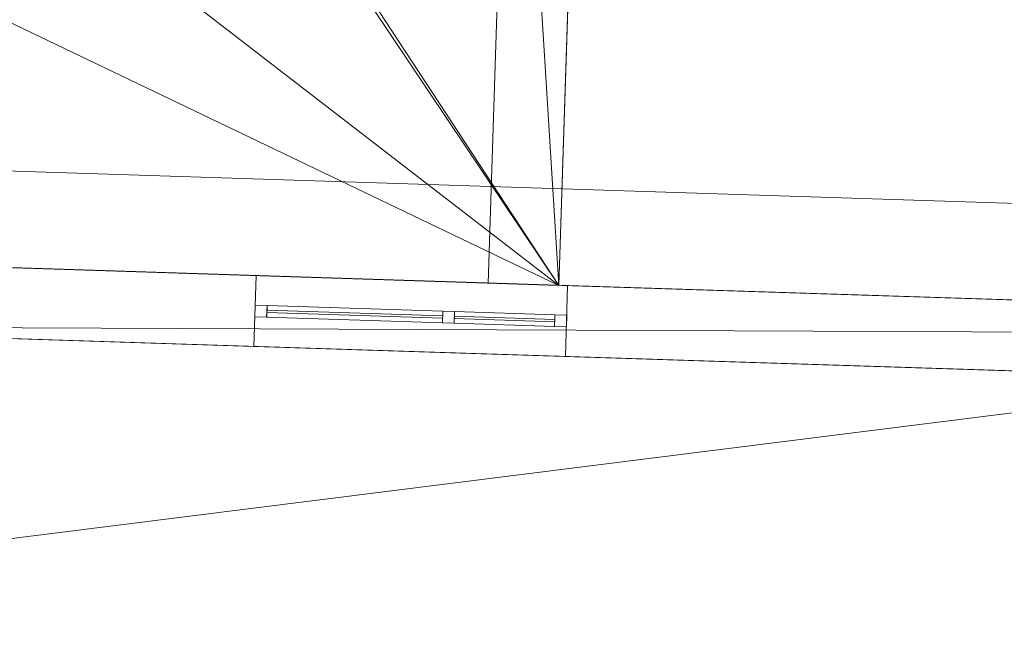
# Model space of a CAD drawing. Header units: millimetres. Extents: x -430348 to -225823, y -86243 to 5084.
# Tile 542 of 656: x -363130 to -358959, y -57642 to -54977. Entities that reach past the tile are written whole.
import ezdxf

# ---------------------------------------------------------------- set-up
doc = ezdxf.new("R2010")
doc.units = ezdxf.units.MM
for name, color, linetype, lineweight in [('A-GLAZ-CURT', 52, 'Continuous', 9), ('A-GLAZ-CWMG', 51, 'Continuous', 9), ('A-ROOF', 132, 'Continuous', 9), ('A-WALL', 113, 'Continuous', 9)]:
    doc.layers.add(name, color=color, linetype=linetype, lineweight=lineweight)

# ---------------------------------------------------------------- blocks, each defined once
blk = doc.blocks.new('System Panel - Glazed-561878-_3D_ Copy 1')
at = {"layer": 'A-GLAZ-CURT', "transparency": 33554471}
mesh = blk.add_polyface(dxfattribs=at)
corners = [(-212.5, 5), (-212.5, 5, 1000), (212.5, 5, 1000), (212.5, 5)]
mesh.append_faces([[corners[k] for k in face] for face in [(1, 2, 3, 0)]])
mesh = blk.add_polyface(dxfattribs=at)
corners = [(212.5, -5), (-212.5, -5), (-212.5, 5), (212.5, 5)]
mesh.append_faces([[corners[k] for k in face] for face in [(0, 1, 2, 3)]])
mesh = blk.add_polyface(dxfattribs=at)
corners = [(-212.5, -5, 1000), (212.5, -5, 1000), (212.5, 5, 1000), (-212.5, 5, 1000)]
mesh.append_faces([[corners[k] for k in face] for face in [(0, 1, 2, 3)]])
mesh = blk.add_polyface(dxfattribs=at)
corners = [(-212.5, -5), (-212.5, -5, 1000), (-212.5, 5, 1000), (-212.5, 5)]
mesh.append_faces([[corners[k] for k in face] for face in [(0, 1, 2, 3)]])
mesh = blk.add_polyface(dxfattribs=at)
corners = [(212.5, -5, 1000), (212.5, -5), (212.5, 5), (212.5, 5, 1000)]
mesh.append_faces([[corners[k] for k in face] for face in [(0, 1, 2, 3)]])
mesh = blk.add_polyface(dxfattribs=at)
corners = [(-212.5, -5), (212.5, -5), (212.5, -5, 1000), (-212.5, -5, 1000)]
mesh.append_faces([[corners[k] for k in face] for face in [(2, 3, 0, 1)]])
blk = doc.blocks.new('System Panel - Glazed-561879-_3D_ Copy 1')
at = {"layer": 'A-GLAZ-CURT', "transparency": 33554471}
mesh = blk.add_polyface(dxfattribs=at)
corners = [(-372.5, 5), (-372.5, 5, 1000), (372.5, 5, 1000), (372.5, 5)]
mesh.append_faces([[corners[k] for k in face] for face in [(1, 2, 3, 0)]])
mesh = blk.add_polyface(dxfattribs=at)
corners = [(372.5, -5), (-372.5, -5), (-372.5, 5), (372.5, 5)]
mesh.append_faces([[corners[k] for k in face] for face in [(0, 1, 2, 3)]])
mesh = blk.add_polyface(dxfattribs=at)
corners = [(-372.5, -5, 1000), (372.5, -5, 1000), (372.5, 5, 1000), (-372.5, 5, 1000)]
mesh.append_faces([[corners[k] for k in face] for face in [(3, 0, 1, 2)]])
mesh = blk.add_polyface(dxfattribs=at)
corners = [(-372.5, -5), (-372.5, -5, 1000), (-372.5, 5, 1000), (-372.5, 5)]
mesh.append_faces([[corners[k] for k in face] for face in [(0, 1, 2, 3)]])
mesh = blk.add_polyface(dxfattribs=at)
corners = [(372.5, -5, 1000), (372.5, -5), (372.5, 5), (372.5, 5, 1000)]
mesh.append_faces([[corners[k] for k in face] for face in [(0, 1, 2, 3)]])
mesh = blk.add_polyface(dxfattribs=at)
corners = [(-372.5, -5), (372.5, -5), (372.5, -5, 1000), (-372.5, -5, 1000)]
mesh.append_faces([[corners[k] for k in face] for face in [(3, 0, 1, 2)]])
blk = doc.blocks.new('Rectangular Mullion - 50mm x 50mm-389654-_3D_ Copy 1')
at = {"layer": 'A-GLAZ-CWMG'}
mesh = blk.add_polyface(dxfattribs=at)
corners = [(0, 25), (-50, 25), (-50, -25), (0, -25)]
mesh.append_faces([[corners[k] for k in face] for face in [(2, 3, 0, 1)]])
mesh = blk.add_polyface(dxfattribs=at)
corners = [(0, 25, -1100), (0, -25, -1100), (-50, -25, -1100), (-50, 25, -1100)]
mesh.append_faces([[corners[k] for k in face] for face in [(0, 1, 2, 3)]])
mesh = blk.add_polyface(dxfattribs=at)
corners = [(-50, 25), (0, 25), (0, 25, -1100), (-50, 25, -1100)]
mesh.append_faces([[corners[k] for k in face] for face in [(3, 0, 1, 2)]])
mesh = blk.add_polyface(dxfattribs=at)
corners = [(-50, -25), (-50, 25), (-50, 25, -1100), (-50, -25, -1100)]
mesh.append_faces([[corners[k] for k in face] for face in [(0, 1, 2, 3)]])
mesh = blk.add_polyface(dxfattribs=at)
corners = [(0, 25), (0, -25), (0, -25, -1100), (0, 25, -1100)]
mesh.append_faces([[corners[k] for k in face] for face in [(0, 1, 2, 3)]])
mesh = blk.add_polyface(dxfattribs=at)
corners = [(0, -25), (-50, -25), (-50, -25, -1100), (0, -25, -1100)]
mesh.append_faces([[corners[k] for k in face] for face in [(3, 0, 1, 2)]])
blk = doc.blocks.new('Rectangular Mullion - 50mm x 50mm-561876-_3D_ Copy 1')
at = {"layer": 'A-GLAZ-CWMG'}
mesh = blk.add_polyface(dxfattribs=at)
corners = [(0, 25), (-50, 25), (-50, -25), (0, -25)]
mesh.append_faces([[corners[k] for k in face] for face in [(2, 3, 0, 1)]])
mesh = blk.add_polyface(dxfattribs=at)
corners = [(0, 25, -745), (0, -25, -745), (-50, -25, -745), (-50, 25, -745)]
mesh.append_faces([[corners[k] for k in face] for face in [(0, 1, 2, 3)]])
mesh = blk.add_polyface(dxfattribs=at)
corners = [(-50, 25), (0, 25), (0, 25, -745), (-50, 25, -745)]
mesh.append_faces([[corners[k] for k in face] for face in [(0, 1, 2, 3)]])
mesh = blk.add_polyface(dxfattribs=at)
corners = [(-50, -25), (-50, 25), (-50, 25, -745), (-50, -25, -745)]
mesh.append_faces([[corners[k] for k in face] for face in [(0, 1, 2, 3)]])
mesh = blk.add_polyface(dxfattribs=at)
corners = [(0, 25), (0, -25), (0, -25, -745), (0, 25, -745)]
mesh.append_faces([[corners[k] for k in face] for face in [(0, 1, 2, 3)]])
mesh = blk.add_polyface(dxfattribs=at)
corners = [(0, -25), (-50, -25), (-50, -25, -745), (0, -25, -745)]
mesh.append_faces([[corners[k] for k in face] for face in [(0, 1, 2, 3)]])
blk = doc.blocks.new('Rectangular Mullion - 50mm x 50mm-389655-_3D_ Copy 1')
at = {"layer": 'A-GLAZ-CWMG'}
mesh = blk.add_polyface(dxfattribs=at)
corners = [(0, 25), (-50, 25), (-50, -25), (0, -25)]
mesh.append_faces([[corners[k] for k in face] for face in [(2, 3, 0, 1)]])
mesh = blk.add_polyface(dxfattribs=at)
corners = [(0, 25, -1100), (0, -25, -1100), (-50, -25, -1100), (-50, 25, -1100)]
mesh.append_faces([[corners[k] for k in face] for face in [(0, 1, 2, 3)]])
mesh = blk.add_polyface(dxfattribs=at)
corners = [(-50, 25), (0, 25), (0, 25, -1100), (-50, 25, -1100)]
mesh.append_faces([[corners[k] for k in face] for face in [(3, 0, 1, 2)]])
mesh = blk.add_polyface(dxfattribs=at)
corners = [(-50, -25), (-50, 25), (-50, 25, -1100), (-50, -25, -1100)]
mesh.append_faces([[corners[k] for k in face] for face in [(0, 1, 2, 3)]])
mesh = blk.add_polyface(dxfattribs=at)
corners = [(0, 25), (0, -25), (0, -25, -1100), (0, 25, -1100)]
mesh.append_faces([[corners[k] for k in face] for face in [(0, 1, 2, 3)]])
mesh = blk.add_polyface(dxfattribs=at)
corners = [(0, -25), (-50, -25), (-50, -25, -1100), (0, -25, -1100)]
mesh.append_faces([[corners[k] for k in face] for face in [(3, 0, 1, 2)]])
blk = doc.blocks.new('Rectangular Mullion - 50mm x 50mm-286071-_3D_ Copy 1')
at = {"layer": 'A-GLAZ-CWMG'}
mesh = blk.add_polyface(dxfattribs=at)
corners = [(0, 25), (-50, 25), (-50, -25), (0, -25)]
mesh.append_faces([[corners[k] for k in face] for face in [(2, 3, 0, 1)]])
mesh = blk.add_polyface(dxfattribs=at)
corners = [(0, 25, -425), (0, -25, -425), (-50, -25, -425), (-50, 25, -425)]
mesh.append_faces([[corners[k] for k in face] for face in [(0, 1, 2, 3)]])
mesh = blk.add_polyface(dxfattribs=at)
corners = [(-50, 25), (0, 25), (0, 25, -425), (-50, 25, -425)]
mesh.append_faces([[corners[k] for k in face] for face in [(0, 1, 2, 3)]])
mesh = blk.add_polyface(dxfattribs=at)
corners = [(-50, -25), (-50, 25), (-50, 25, -425), (-50, -25, -425)]
mesh.append_faces([[corners[k] for k in face] for face in [(0, 1, 2, 3)]])
mesh = blk.add_polyface(dxfattribs=at)
corners = [(0, 25), (0, -25), (0, -25, -425), (0, 25, -425)]
mesh.append_faces([[corners[k] for k in face] for face in [(0, 1, 2, 3)]])
mesh = blk.add_polyface(dxfattribs=at)
corners = [(0, -25), (-50, -25), (-50, -25, -425), (0, -25, -425)]
mesh.append_faces([[corners[k] for k in face] for face in [(0, 1, 2, 3)]])
blk = doc.blocks.new('Rectangular Mullion - 50mm x 50mm-389652-_3D_ Copy 1')
at = {"layer": 'A-GLAZ-CWMG'}
mesh = blk.add_polyface(dxfattribs=at)
corners = [(25, 25), (-25, 25), (-25, -25), (25, -25)]
mesh.append_faces([[corners[k] for k in face] for face in [(2, 3, 0, 1)]])
mesh = blk.add_polyface(dxfattribs=at)
corners = [(25, 25, -1100), (25, -25, -1100), (-25, -25, -1100), (-25, 25, -1100)]
mesh.append_faces([[corners[k] for k in face] for face in [(0, 1, 2, 3)]])
mesh = blk.add_polyface(dxfattribs=at)
corners = [(-25, 25), (25, 25), (25, 25, -1100), (-25, 25, -1100)]
mesh.append_faces([[corners[k] for k in face] for face in [(3, 0, 1, 2)]])
mesh = blk.add_polyface(dxfattribs=at)
corners = [(-25, -25), (-25, 25), (-25, 25, -1100), (-25, -25, -1100)]
mesh.append_faces([[corners[k] for k in face] for face in [(3, 0, 1, 2)]])
mesh = blk.add_polyface(dxfattribs=at)
corners = [(25, 25), (25, -25), (25, -25, -1100), (25, 25, -1100)]
mesh.append_faces([[corners[k] for k in face] for face in [(3, 0, 1, 2)]])
mesh = blk.add_polyface(dxfattribs=at)
corners = [(25, -25), (-25, -25), (-25, -25, -1100), (25, -25, -1100)]
mesh.append_faces([[corners[k] for k in face] for face in [(3, 0, 1, 2)]])
blk = doc.blocks.new('Rectangular Mullion - 50mm x 50mm-561877-_3D_ Copy 1')
at = {"layer": 'A-GLAZ-CWMG'}
mesh = blk.add_polyface(dxfattribs=at)
corners = [(0, 25), (-50, 25), (-50, -25), (0, -25)]
mesh.append_faces([[corners[k] for k in face] for face in [(2, 3, 0, 1)]])
mesh = blk.add_polyface(dxfattribs=at)
corners = [(0, 25, -745), (0, -25, -745), (-50, -25, -745), (-50, 25, -745)]
mesh.append_faces([[corners[k] for k in face] for face in [(0, 1, 2, 3)]])
mesh = blk.add_polyface(dxfattribs=at)
corners = [(-50, 25), (0, 25), (0, 25, -745), (-50, 25, -745)]
mesh.append_faces([[corners[k] for k in face] for face in [(0, 1, 2, 3)]])
mesh = blk.add_polyface(dxfattribs=at)
corners = [(-50, -25), (-50, 25), (-50, 25, -745), (-50, -25, -745)]
mesh.append_faces([[corners[k] for k in face] for face in [(0, 1, 2, 3)]])
mesh = blk.add_polyface(dxfattribs=at)
corners = [(0, 25), (0, -25), (0, -25, -745), (0, 25, -745)]
mesh.append_faces([[corners[k] for k in face] for face in [(0, 1, 2, 3)]])
mesh = blk.add_polyface(dxfattribs=at)
corners = [(0, -25), (-50, -25), (-50, -25, -745), (0, -25, -745)]
mesh.append_faces([[corners[k] for k in face] for face in [(0, 1, 2, 3)]])
blk = doc.blocks.new('Rectangular Mullion - 50mm x 50mm-286072-_3D_ Copy 1')
at = {"layer": 'A-GLAZ-CWMG'}
mesh = blk.add_polyface(dxfattribs=at)
corners = [(0, 25), (-50, 25), (-50, -25), (0, -25)]
mesh.append_faces([[corners[k] for k in face] for face in [(3, 0, 1, 2)]])
mesh = blk.add_polyface(dxfattribs=at)
corners = [(0, 25, -425), (0, -25, -425), (-50, -25, -425), (-50, 25, -425)]
mesh.append_faces([[corners[k] for k in face] for face in [(3, 0, 1, 2)]])
mesh = blk.add_polyface(dxfattribs=at)
corners = [(-50, 25), (0, 25), (0, 25, -425), (-50, 25, -425)]
mesh.append_faces([[corners[k] for k in face] for face in [(0, 1, 2, 3)]])
mesh = blk.add_polyface(dxfattribs=at)
corners = [(-50, -25), (-50, 25), (-50, 25, -425), (-50, -25, -425)]
mesh.append_faces([[corners[k] for k in face] for face in [(0, 1, 2, 3)]])
mesh = blk.add_polyface(dxfattribs=at)
corners = [(0, 25), (0, -25), (0, -25, -425), (0, 25, -425)]
mesh.append_faces([[corners[k] for k in face] for face in [(0, 1, 2, 3)]])
mesh = blk.add_polyface(dxfattribs=at)
corners = [(0, -25), (-50, -25), (-50, -25, -425), (0, -25, -425)]
mesh.append_faces([[corners[k] for k in face] for face in [(0, 1, 2, 3)]])

msp = doc.modelspace()

# ---------------------------------------------------------------- block references
at = {"layer": 'A-GLAZ-CURT', "transparency": 33554471, "rotation": 178.1517832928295}
for name, p in [('System Panel - Glazed-561879-_3D_ Copy 1', (-361710.5, -56223.9, 63100.9)), ('System Panel - Glazed-561878-_3D_ Copy 1', (-361075.8, -56244.4, 63100.9))]:
    msp.add_blockref(name, p, dxfattribs=at)
at = {"layer": 'A-GLAZ-CWMG', "extrusion": (0, 0, -1), "rotation": 1.848216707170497}
for name, p in [('Rectangular Mullion - 50mm x 50mm-389655-_3D_ Copy 1', (362132.7, -56210.3, -63050.9)), ('Rectangular Mullion - 50mm x 50mm-389652-_3D_ Copy 1', (361313.2, -56236.7, -63050.9))]:
    msp.add_blockref(name, p, dxfattribs=at)
at = {"layer": 'A-GLAZ-CWMG', "extrusion": (-0.99948, 0.032252, 0), "rotation": 90}
for name, p in [('Rectangular Mullion - 50mm x 50mm-561876-_3D_ Copy 1', (67860.5, 64150.9, 360081.5)), ('Rectangular Mullion - 50mm x 50mm-286072-_3D_ Copy 1', (67860.5, 64150.9, 359286.5))]:
    msp.add_blockref(name, p, dxfattribs=at)
at = {"layer": 'A-GLAZ-CWMG', "extrusion": (0.99948, -0.032252, 0), "rotation": 270}
for name, p in [('Rectangular Mullion - 50mm x 50mm-561877-_3D_ Copy 1', (-67860.5, 63050.9, -359336.5)), ('Rectangular Mullion - 50mm x 50mm-286071-_3D_ Copy 1', (-67860.5, 63050.9, -358861.5))]:
    msp.add_blockref(name, p, dxfattribs=at)
at = {"layer": 'A-GLAZ-CWMG', "rotation": 358.1517832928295}
msp.add_blockref('Rectangular Mullion - 50mm x 50mm-389654-_3D_ Copy 1', (-360813.4, -56252.9, 64150.9), dxfattribs=at)

# ---------------------------------------------------------------- meshes
at = {"layer": 'A-ROOF'}
mesh = msp.add_polyface(dxfattribs=at)
corners = [(-364993.3, -55967.9, 62755.7), (-364874.3, -52279.7, 61766.9), (-360726.4, -52413.5, 61766.9), (-360845.4, -56101.8, 62755.7), (-363354, -54901.9, 62456), (-363354, -53841.9, 62172.1), (-364094, -53841.9, 62178.5), (-364094, -54901.9, 62462.4), (-361637.2, -54923.7, 62447), (-361637.2, -53863.6, 62163.1), (-362376.7, -53862, 62169.1), (-362376.7, -54922.1, 62453)]
mesh.append_faces([[corners[k] for k in face] for face in [(6, 1, 5)]], dxfattribs={"vtx0": -1, "vtx1": -1})
mesh.append_faces([[corners[k] for k in face] for face in [(10, 5, 1)]], dxfattribs={"vtx0": -1, "vtx1": -1, "vtx2": -1})
mesh.append_faces([[corners[k] for k in face] for face in [(4, 11, 3, 0)]], dxfattribs={"vtx0": -1, "vtx1": -1, "vtx3": -1})
mesh.append_faces([[corners[k] for k in face] for face in [(2, 9, 10, 1), (9, 2, 3, 8), (0, 7, 4)]], dxfattribs={"vtx0": -1, "vtx2": -1})
mesh.append_faces([[corners[k] for k in face] for face in [(11, 8, 3)]], dxfattribs={"vtx1": -1, "vtx2": -1})
mesh.append_faces([[corners[k] for k in face] for face in [(10, 11, 4, 5), (0, 1, 6, 7)]], dxfattribs={"vtx1": -1, "vtx3": -1})
mesh = msp.add_polyface(dxfattribs=at)
corners = [(-360726.4, -52413.5, 61870.4), (-364874.3, -52279.7, 61870.4), (-364993.3, -55967.9, 62859.2), (-360845.4, -56101.8, 62859.2), (-363354, -53841.9, 62275.7), (-363354, -54901.9, 62559.5), (-364094, -54901.9, 62565.9), (-364094, -53841.9, 62282.1), (-361636.4, -53837.8, 62259.7), (-361636.4, -54897.8, 62543.6), (-362375.9, -54896.2, 62549.5), (-362375.9, -53836.2, 62265.7)]
mesh.append_faces([[corners[k] for k in face] for face in [(7, 1, 2, 6)]], dxfattribs={"vtx0": -1, "vtx2": -1})
mesh.append_faces([[corners[k] for k in face] for face in [(3, 9, 10, 5), (1, 7, 4, 11)]], dxfattribs={"vtx0": -1, "vtx2": -1, "vtx3": -1})
mesh.append_faces([[corners[k] for k in face] for face in [(11, 8, 0, 1), (3, 0, 8, 9), (10, 11, 4, 5), (5, 6, 2, 3)]], dxfattribs={"vtx1": -1, "vtx3": -1})
mesh = msp.add_polyface(dxfattribs=at)
corners = [(-360845.4, -56101.8, 62755.7), (-360726.4, -52413.5, 61766.9), (-360726.4, -52413.5, 61870.4), (-360845.4, -56101.8, 62859.2)]
mesh.append_faces([[corners[k] for k in face] for face in [(2, 3, 0, 1)]])
mesh = msp.add_polyface(dxfattribs=at)
corners = [(-374561.6, -58788.7, 66720.1), (-377981.9, -55140.3, 64150.9), (-353304.7, -55936.6, 64150.9), (-356953.1, -59356.9, 66720.1), (-359108.4, -59287.4, 66720.1), (-359078.1, -58710.3, 66300.3), (-360001.2, -58661.9, 66286.8), (-360001.2, -59258.6, 66720.1), (-371438.6, -58889.5, 66720.1), (-371418.2, -58256, 66259.6), (-372338.7, -58256, 66281.1), (-372358.2, -58859.8, 66720.1), (-368088.4, -57665, 65752.4), (-368112.9, -58422.1, 66302.8), (-367313.3, -58447.9, 66302.8), (-367288.9, -57690.8, 65752.4), (-370588.4, -57665, 65811), (-370612.9, -58422.1, 66361.4), (-369813.3, -58447.9, 66361.4), (-369788.9, -57690.8, 65811)]
mesh.append_faces([[corners[k] for k in face] for face in [(5, 2, 3, 4)]], dxfattribs={"vtx0": -1})
mesh.append_faces([[corners[k] for k in face] for face in [(13, 8, 18)]], dxfattribs={"vtx0": -1, "vtx1": -1, "vtx2": -1})
mesh.append_faces([[corners[k] for k in face] for face in [(14, 7, 8, 13), (19, 12, 13, 18), (9, 16, 17, 8), (8, 17, 18)]], dxfattribs={"vtx0": -1, "vtx2": -1})
mesh.append_faces([[corners[k] for k in face] for face in [(2, 5, 6, 15), (16, 9, 10, 1)]], dxfattribs={"vtx0": -1, "vtx2": -1, "vtx3": -1})
mesh.append_faces([[corners[k] for k in face] for face in [(0, 1, 10, 11)]], dxfattribs={"vtx1": -1})
mesh.append_faces([[corners[k] for k in face] for face in [(19, 16, 1, 12)]], dxfattribs={"vtx1": -1, "vtx2": -1, "vtx3": -1})
mesh.append_faces([[corners[k] for k in face] for face in [(14, 15, 6, 7), (15, 12, 1, 2)]], dxfattribs={"vtx1": -1, "vtx3": -1})
mesh = msp.add_polyface(dxfattribs=at)
corners = [(-377981.9, -55140.3, 64274.5), (-374561.6, -58788.7, 66843.7), (-372358.2, -58859.8, 66843.7), (-372338.7, -58256, 66404.8), (-371418.2, -58256, 66383.2), (-371438.6, -58889.5, 66843.7), (-360001.2, -59258.6, 66843.7), (-360001.2, -58661.9, 66410.4), (-359078.1, -58710.3, 66423.9), (-359108.4, -59287.4, 66843.7), (-356953.1, -59356.9, 66843.7), (-353304.7, -55936.6, 64274.5), (-368112.9, -58422.1, 66426.4), (-368088.4, -57665, 65876), (-367288.9, -57690.8, 65876), (-367313.3, -58447.9, 66426.4), (-370612.9, -58422.1, 66485), (-370588.4, -57665, 65934.6), (-369788.9, -57690.8, 65934.6), (-369813.3, -58447.9, 66485)]
mesh.append_faces([[corners[k] for k in face] for face in [(3, 0, 1, 2)]], dxfattribs={"vtx0": -1})
mesh.append_faces([[corners[k] for k in face] for face in [(8, 11, 7)]], dxfattribs={"vtx0": -1, "vtx1": -1})
mesh.append_faces([[corners[k] for k in face] for face in [(19, 5, 12)]], dxfattribs={"vtx0": -1, "vtx1": -1, "vtx2": -1})
mesh.append_faces([[corners[k] for k in face] for face in [(0, 13, 14, 11), (15, 6, 7)]], dxfattribs={"vtx0": -1, "vtx2": -1})
mesh.append_faces([[corners[k] for k in face] for face in [(0, 17, 18, 13)]], dxfattribs={"vtx0": -1, "vtx2": -1, "vtx3": -1})
mesh.append_faces([[corners[k] for k in face] for face in [(10, 11, 8, 9)]], dxfattribs={"vtx1": -1})
mesh.append_faces([[corners[k] for k in face] for face in [(19, 16, 5)]], dxfattribs={"vtx1": -1, "vtx2": -1})
mesh.append_faces([[corners[k] for k in face] for face in [(14, 15, 7, 11), (3, 4, 17, 0)]], dxfattribs={"vtx1": -1, "vtx2": -1, "vtx3": -1})
mesh.append_faces([[corners[k] for k in face] for face in [(5, 6, 15, 12), (12, 13, 18, 19), (16, 17, 4, 5)]], dxfattribs={"vtx1": -1, "vtx3": -1})
mesh = msp.add_polyface(dxfattribs=at)
corners = [(-377981.9, -55140.3, 64274.5), (-353304.7, -55936.6, 64274.5), (-353304.7, -55936.6, 64150.9), (-377981.9, -55140.3, 64150.9)]
mesh.append_faces([[corners[k] for k in face] for face in [(1, 2, 3, 0)]])
mesh = msp.add_polyface(dxfattribs=at)
corners = [(-364993.3, -55967.9, 62755.7), (-360845.4, -56101.8, 62755.7), (-360845.4, -56101.8, 62859.2), (-364993.3, -55967.9, 62859.2)]
mesh.append_faces([[corners[k] for k in face] for face in [(2, 3, 0, 1)]])
at = {"layer": 'A-WALL'}
mesh = msp.add_polyface(dxfattribs=at)
corners = [(-361145.3, -56092.1, 58947.5), (-361145.3, -56092.1, 62755.7), (-361043.4, -52933.6, 61908.9), (-361033.7, -52633.7, 61828.5), (-361033.7, -52633.7, 58947.5), (-361043.4, -52933.6, 58947.5)]
mesh.append_faces([[corners[k] for k in face] for face in [(3, 4, 5, 2), (0, 1, 2, 5)]], dxfattribs={"vtx2": -1})
mesh = msp.add_polyface(dxfattribs=at)
corners = [(-360733.8, -52643.4, 58947.5), (-360845.4, -56101.8, 58947.5), (-361145.3, -56092.1, 58947.5), (-361043.4, -52933.6, 58947.5), (-361033.7, -52633.7, 58947.5)]
mesh.append_faces([[corners[k] for k in face] for face in [(3, 0, 1, 2)]], dxfattribs={"vtx0": -1})
mesh.append_faces([[corners[k] for k in face] for face in [(3, 4, 0)]], dxfattribs={"vtx2": -1})
mesh = msp.add_polyface(dxfattribs=at)
corners = [(-360845.4, -56101.8, 62755.7), (-360733.8, -52643.4, 61828.5), (-361033.7, -52633.7, 61828.5), (-361043.4, -52933.6, 61908.9), (-361145.3, -56092.1, 62755.7)]
mesh.append_faces([[corners[k] for k in face] for face in [(3, 0, 1, 2)]], dxfattribs={"vtx0": -1})
mesh.append_faces([[corners[k] for k in face] for face in [(3, 4, 0)]], dxfattribs={"vtx2": -1})
mesh = msp.add_polyface(dxfattribs=at)
corners = [(-360845.4, -56101.8, 58947.5), (-360733.8, -52643.4, 58947.5), (-360733.8, -52643.4, 61828.5), (-360845.4, -56101.8, 62755.7)]
mesh.append_faces([[corners[k] for k in face] for face in [(2, 3, 0, 1)]])
mesh = msp.add_polyface(dxfattribs=at)
corners = [(-377203.5, -55573.9, 57947.5), (-372106.2, -55738.4, 57947.5), (-371806.3, -55748.1, 57947.5), (-354068.5, -56320.4, 57947.5), (-354078.1, -56620.3, 57947.5), (-364797.1, -56274.4, 57947.5), (-365096.9, -56264.7, 57947.5), (-366271.5, -56226.8, 57947.5), (-366571.3, -56217.2, 57947.5), (-377213.2, -55873.8, 57947.5)]
mesh.append_faces([[corners[k] for k in face] for face in [(5, 3, 4)]], dxfattribs={"vtx0": -1})
mesh.append_faces([[corners[k] for k in face] for face in [(7, 2, 6)]], dxfattribs={"vtx0": -1, "vtx1": -1})
mesh.append_faces([[corners[k] for k in face] for face in [(1, 2, 9, 0)]], dxfattribs={"vtx1": -1})
mesh.append_faces([[corners[k] for k in face] for face in [(8, 9, 2, 7)]], dxfattribs={"vtx1": -1, "vtx2": -1})
mesh.append_faces([[corners[k] for k in face] for face in [(5, 6, 2, 3)]], dxfattribs={"vtx1": -1, "vtx3": -1})
mesh = msp.add_polyface(dxfattribs=at)
corners = [(-354068.5, -56320.4, 64447.5), (-377203.5, -55573.9, 64447.5), (-377213.2, -55873.8, 64665.5), (-354078.1, -56620.3, 64665.5)]
mesh.append_faces([[corners[k] for k in face] for face in [(2, 3, 0, 1)]])
mesh = msp.add_polyface(dxfattribs=at)
corners = [(-354068.5, -56320.4, 57947.5), (-371806.3, -55748.1, 57947.5), (-372106.2, -55738.4, 57947.5), (-377203.5, -55573.9, 57947.5), (-377203.5, -55573.9, 64447.5), (-354068.5, -56320.4, 64447.5), (-356670.8, -56236.5, 63050.9), (-356670.8, -56236.5, 64150.9), (-358070, -56191.3, 64150.9), (-358070, -56191.3, 63050.9), (-354172.1, -56317.1, 63050.9), (-354172.1, -56317.1, 64150.9), (-355071.6, -56288.1, 64150.9), (-355071.6, -56288.1, 63050.9), (-365368.6, -55955.8, 63050.9), (-365368.6, -55955.8, 64150.9), (-365928.3, -55937.7, 64150.9), (-365928.3, -55937.7, 63050.9), (-376260.6, -55604.3, 63050.9), (-376260.6, -55604.3, 64150.9), (-377060.1, -55578.5, 64150.9), (-377060.1, -55578.5, 63050.9), (-366625.6, -55915.2, 63050.9), (-366625.6, -55915.2, 64150.9), (-367465.1, -55888.2, 64150.9), (-367465.1, -55888.2, 63050.9), (-363847, -56004.9, 63050.9), (-363847, -56004.9, 64150.9), (-364686.6, -55977.8, 64150.9), (-364686.6, -55977.8, 63050.9), (-360808.6, -56103, 63050.9), (-360808.6, -56103, 64150.9), (-362127.9, -56060.4, 64150.9), (-362127.9, -56060.4, 63050.9), (-369154.3, -55833.6, 63050.9), (-369154.3, -55833.6, 64150.9), (-370543.5, -55788.8, 64150.9), (-370543.5, -55788.8, 63050.9), (-373202.1, -55703, 63050.9), (-373202.1, -55703, 64150.9), (-374501.5, -55661.1, 64150.9), (-374501.5, -55661.1, 63050.9), (-355789.4, -56264.9, 60542.7), (-355789.4, -56264.9, 61842.7), (-356688.9, -56235.9, 61842.7), (-356688.9, -56235.9, 60542.7), (-358048.2, -56192, 60742.7), (-358048.2, -56192, 61842.7), (-358947.7, -56163, 61842.7), (-358947.7, -56163, 60742.7), (-366261.8, -55927, 61870.9), (-366261.8, -55927, 59270.9), (-365087.2, -55964.9, 59270.9), (-365087.2, -55964.9, 61870.9), (-354172.1, -56317.1, 59511.3), (-354172.1, -56317.1, 61611.3), (-354971.6, -56291.3, 61611.3), (-354971.6, -56291.3, 59511.3)]
mesh.append_faces([[corners[k] for k in face] for face in [(49, 30, 48), (6, 47, 9), (53, 33, 52), (29, 15, 28)]], dxfattribs={"vtx0": -1, "vtx1": -1})
mesh.append_faces([[corners[k] for k in face] for face in [(46, 45, 0, 49), (44, 47, 6, 43), (49, 0, 52), (26, 33, 53, 29), (50, 22, 17, 53)]], dxfattribs={"vtx0": -1, "vtx1": -1, "vtx2": -1})
mesh.append_faces([[corners[k] for k in face] for face in [(13, 56, 43, 6)]], dxfattribs={"vtx0": -1, "vtx1": -1, "vtx2": -1, "vtx3": -1})
mesh.append_faces([[corners[k] for k in face] for face in [(49, 52, 33, 30), (38, 37, 1, 2), (4, 40, 19, 20)]], dxfattribs={"vtx0": -1, "vtx1": -1, "vtx3": -1})
mesh.append_faces([[corners[k] for k in face] for face in [(0, 57, 54), (0, 54, 55, 5), (10, 55, 56, 13), (13, 6, 7, 12), (9, 30, 31, 8), (33, 26, 27, 32), (1, 51, 52, 0), (50, 25, 22), (40, 18, 19), (4, 20, 21, 3), (3, 21, 18), (15, 4, 5)]], dxfattribs={"vtx0": -1, "vtx2": -1})
mesh.append_faces([[corners[k] for k in face] for face in [(9, 47, 48, 30), (5, 11, 12, 7), (5, 7, 8, 31), (5, 27, 28, 15), (5, 31, 32, 27), (1, 37, 34, 51), (4, 15, 16, 23), (4, 23, 24, 35), (18, 40, 41, 3)]], dxfattribs={"vtx0": -1, "vtx2": -1, "vtx3": -1})
mesh.append_faces([[corners[k] for k in face] for face in [(17, 14, 53), (35, 36, 4)]], dxfattribs={"vtx1": -1, "vtx2": -1})
mesh.append_faces([[corners[k] for k in face] for face in [(45, 42, 57, 0), (10, 11, 5, 55), (14, 15, 29, 53), (50, 51, 34, 25), (39, 40, 4, 36)]], dxfattribs={"vtx1": -1, "vtx2": -1, "vtx3": -1})
mesh.append_faces([[corners[k] for k in face] for face in [(42, 43, 56, 57), (44, 45, 46, 47), (16, 17, 22, 23), (2, 3, 41, 38), (24, 25, 34, 35), (36, 37, 38, 39)]], dxfattribs={"vtx1": -1, "vtx3": -1})
mesh = msp.add_polyface(dxfattribs=at)
corners = [(-377213.2, -55873.8, 57947.5), (-366571.3, -56217.2, 57947.5), (-366271.5, -56226.8, 57947.5), (-365096.9, -56264.7, 57947.5), (-364797.1, -56274.4, 57947.5), (-354078.1, -56620.3, 57947.5), (-354078.1, -56620.3, 64665.5), (-377213.2, -55873.8, 64665.5), (-356680.4, -56536.3, 64150.9), (-356680.4, -56536.3, 63050.9), (-358079.7, -56491.2, 63050.9), (-358079.7, -56491.2, 64150.9), (-354181.7, -56616.9, 64150.9), (-354181.7, -56616.9, 63050.9), (-355081.3, -56587.9, 63050.9), (-355081.3, -56587.9, 64150.9), (-365378.2, -56255.7, 64150.9), (-365378.2, -56255.7, 63050.9), (-365937.9, -56237.6, 63050.9), (-365937.9, -56237.6, 64150.9), (-376270.2, -55904.2, 64150.9), (-376270.2, -55904.2, 63050.9), (-377069.8, -55878.4, 63050.9), (-377069.8, -55878.4, 64150.9), (-366635.2, -56215.1, 64150.9), (-366635.2, -56215.1, 63050.9), (-367474.8, -56188, 63050.9), (-367474.8, -56188, 64150.9), (-363856.7, -56304.8, 64150.9), (-363856.7, -56304.8, 63050.9), (-364696.3, -56277.7, 63050.9), (-364696.3, -56277.7, 64150.9), (-360818.3, -56402.8, 64150.9), (-360818.3, -56402.8, 63050.9), (-362137.6, -56360.2, 63050.9), (-362137.6, -56360.2, 64150.9), (-369163.9, -56133.5, 64150.9), (-369163.9, -56133.5, 63050.9), (-370553.2, -56088.7, 63050.9), (-370553.2, -56088.7, 64150.9), (-373211.8, -56002.9, 64150.9), (-373211.8, -56002.9, 63050.9), (-374511.1, -55960.9, 63050.9), (-374511.1, -55960.9, 64150.9), (-355799.1, -56564.8, 61842.7), (-355799.1, -56564.8, 60542.7), (-356698.6, -56535.7, 60542.7), (-356698.6, -56535.7, 61842.7), (-358057.9, -56491.9, 61842.7), (-358057.9, -56491.9, 60742.7), (-358957.4, -56462.8, 60742.7), (-358957.4, -56462.8, 61842.7), (-366271.5, -56226.8, 59270.9), (-366271.5, -56226.8, 61870.9), (-365096.9, -56264.7, 61870.9), (-365096.9, -56264.7, 59270.9), (-354181.7, -56616.9, 61611.3), (-354181.7, -56616.9, 59511.3), (-354981.3, -56591.1, 59511.3), (-354981.3, -56591.1, 61611.3)]
mesh.append_faces([[corners[k] for k in face] for face in [(24, 7, 27), (59, 45, 58), (10, 48, 9)]], dxfattribs={"vtx0": -1, "vtx1": -1})
mesh.append_faces([[corners[k] for k in face] for face in [(38, 1, 52, 37), (26, 37, 53, 25), (46, 5, 58, 45)]], dxfattribs={"vtx0": -1, "vtx1": -1, "vtx2": -1})
mesh.append_faces([[corners[k] for k in face] for face in [(55, 4, 50, 34)]], dxfattribs={"vtx0": -1, "vtx1": -1, "vtx2": -1, "vtx3": -1})
mesh.append_faces([[corners[k] for k in face] for face in [(18, 25, 53, 54), (0, 42, 21, 22), (59, 14, 44, 45), (6, 8, 15, 12)]], dxfattribs={"vtx0": -1, "vtx1": -1, "vtx3": -1})
mesh.append_faces([[corners[k] for k in face] for face in [(37, 26, 27, 36), (25, 18, 19, 24), (21, 42, 43, 20), (39, 40, 41, 38), (54, 29, 30), (49, 46, 47), (5, 57, 58), (9, 47, 44), (8, 14, 15)]], dxfattribs={"vtx0": -1, "vtx2": -1})
mesh.append_faces([[corners[k] for k in face] for face in [(41, 0, 1, 38), (7, 23, 20, 43), (7, 43, 40, 39), (7, 39, 36, 27), (6, 31, 28, 35), (14, 8, 9, 44), (6, 12, 13, 56)]], dxfattribs={"vtx0": -1, "vtx2": -1, "vtx3": -1})
mesh.append_faces([[corners[k] for k in face] for face in [(52, 1, 2, 3)]], dxfattribs={"vtx0": -1, "vtx3": -1})
mesh.append_faces([[corners[k] for k in face] for face in [(52, 53, 37), (41, 42, 0), (4, 5, 50), (35, 32, 6)]], dxfattribs={"vtx1": -1, "vtx2": -1})
mesh.append_faces([[corners[k] for k in face] for face in [(54, 55, 34, 29), (17, 18, 54, 30), (19, 16, 7, 24), (6, 7, 16, 31), (49, 50, 5, 46), (51, 48, 10, 33), (48, 49, 47, 9), (11, 8, 6, 32)]], dxfattribs={"vtx1": -1, "vtx2": -1, "vtx3": -1})
mesh.append_faces([[corners[k] for k in face] for face in [(55, 52, 3, 4), (16, 17, 30, 31), (22, 23, 7, 0), (50, 51, 33, 34), (56, 57, 5, 6), (59, 56, 13, 14), (32, 33, 10, 11), (34, 35, 28, 29)]], dxfattribs={"vtx1": -1, "vtx3": -1})
mesh = msp.add_polyface(dxfattribs=at)
corners = [(-360808.6, -56103, 64150.9), (-360818.3, -56402.8, 64150.9), (-362137.6, -56360.2, 64150.9), (-362127.9, -56060.4, 64150.9)]
mesh.append_faces([[corners[k] for k in face] for face in [(1, 2, 3, 0)]])
mesh = msp.add_polyface(dxfattribs=at)
corners = [(-362127.9, -56060.4, 64150.9), (-362137.6, -56360.2, 64150.9), (-362137.6, -56360.2, 63050.9), (-362127.9, -56060.4, 63050.9)]
mesh.append_faces([[corners[k] for k in face] for face in [(1, 2, 3, 0)]])
mesh = msp.add_polyface(dxfattribs=at)
corners = [(-360818.3, -56402.8, 63050.9), (-360808.6, -56103, 63050.9), (-362127.9, -56060.4, 63050.9), (-362137.6, -56360.2, 63050.9)]
mesh.append_faces([[corners[k] for k in face] for face in [(2, 3, 0, 1)]])
mesh = msp.add_polyface(dxfattribs=at)
corners = [(-360845.4, -56101.8, 58947.5), (-360845.4, -56101.8, 62755.7), (-361145.3, -56092.1, 62755.7), (-361145.3, -56092.1, 58947.5)]
mesh.append_faces([[corners[k] for k in face] for face in [(0, 1, 2, 3)]])
mesh = msp.add_polyface(dxfattribs=at)
corners = [(-360818.3, -56402.8, 64150.9), (-360808.6, -56103, 64150.9), (-360808.6, -56103, 63050.9), (-360818.3, -56402.8, 63050.9)]
mesh.append_faces([[corners[k] for k in face] for face in [(3, 0, 1, 2)]])

doc.saveas('drawing.dxf')
